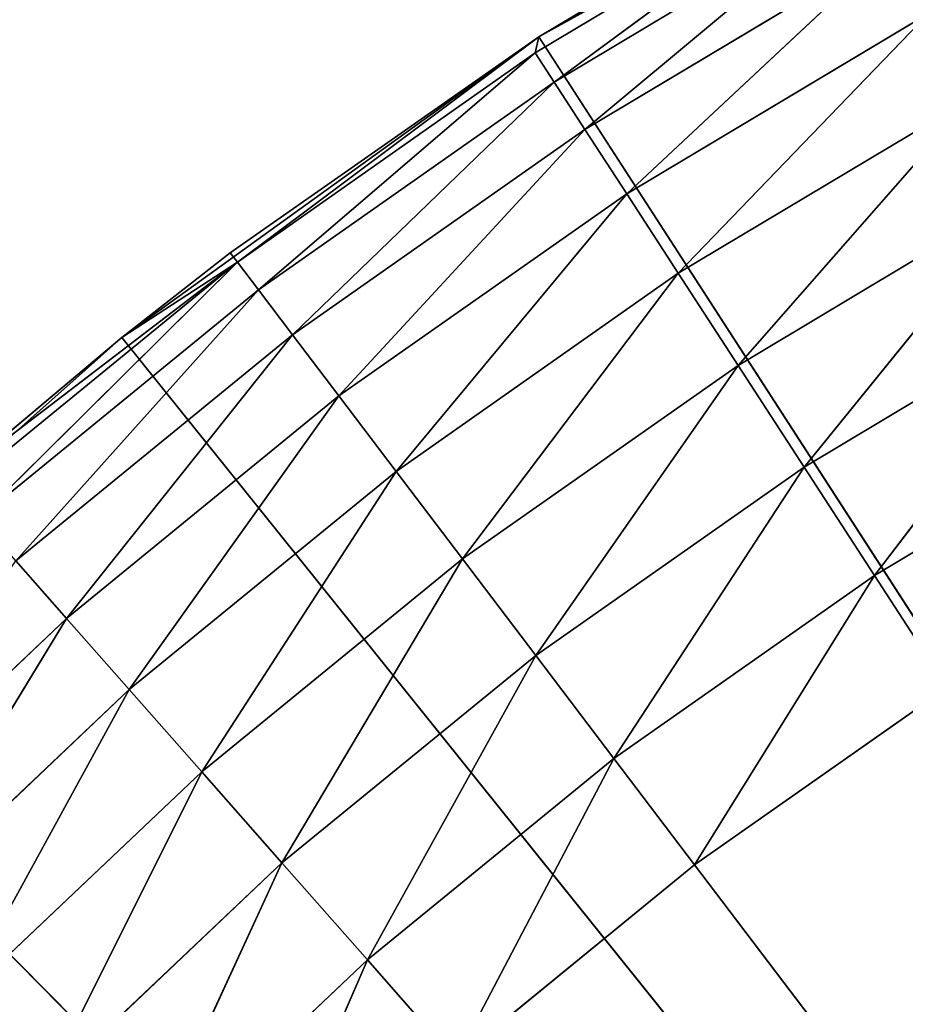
# Model space of a CAD drawing. Extents: x 0.4 to 80.4, y 0.1 to 20.1.
# Tile 454 of 656: x 77.975 to 78.09, y 2.987 to 3.115. Entities that reach past the tile are written whole.
import ezdxf

# ---------------------------------------------------------------- set-up
doc = ezdxf.new("R2010")
doc.units = 0
doc.header["$LTSCALE"] = 2.54
doc.layers.get('0').update_dxf_attribs({"color": 13, "linetype": 'CONTINUOUS'})

# ---------------------------------------------------------------- blocks, each defined once
blk = doc.blocks.new('P__KA_KUCHENNA_MOLISA_STL')
at = {"color": 0}
for p, q in [((78.04241, 3.11317, 89.4), (78.10043, 3.14653, 89.4)), ((78.04241, 3.11317, 89.4), (78.10043, 3.14653, 89.4)), ((78.08185, 3.1367, 89), (78.04241, 3.11317, 89.4)), ((78.08185, 3.1367, 89), (78.04241, 3.11317, 89.4)), ((78.08185, 3.1367, 89), (78.04241, 3.11317, 89)), ((78.08185, 3.1367, 89), (78.04241, 3.11317, 89)), ((78.08257, 3.13537, 88.98264), (78.04193, 3.11105, 88.98264)), ((78.08257, 3.13537, 88.98264), (78.04193, 3.11105, 88.98264)), ((78.08257, 3.13537, 88.98264), (78.04241, 3.11317, 89)), ((78.08257, 3.13537, 88.98264), (78.04241, 3.11317, 89)), ((78.08257, 3.13537, 88.98264), (78.04438, 3.10726, 88.9658)), ((78.08257, 3.13537, 88.98264), (78.04438, 3.10726, 88.9658)), ((78.08475, 3.13142, 88.9658), (78.04438, 3.10726, 88.9658)), ((78.08475, 3.13142, 88.9658), (78.04438, 3.10726, 88.9658)), ((78.08475, 3.13142, 88.9658), (78.0484, 3.10108, 88.95)), ((78.08475, 3.13142, 88.9658), (78.0484, 3.10108, 88.95)), ((78.0883, 3.12496, 88.95), (78.0484, 3.10108, 88.95)), ((78.0883, 3.12496, 88.95), (78.0484, 3.10108, 88.95)), ((78.0883, 3.12496, 88.95), (78.05384, 3.0927, 88.93572)), ((78.0883, 3.12496, 88.95), (78.05384, 3.0927, 88.93572)), ((78.09312, 3.1162, 88.93572), (78.05384, 3.0927, 88.93572)), ((78.09312, 3.1162, 88.93572), (78.05384, 3.0927, 88.93572)), ((78.09312, 3.1162, 88.93572), (78.06055, 3.08236, 88.92339)), ((78.09312, 3.1162, 88.93572), (78.06055, 3.08236, 88.92339)), ((78.04241, 3.11317, 89), (77.98813, 3.07402, 89.4)), ((77.98813, 3.07402, 89.4), (78.04241, 3.11317, 89.4)), ((78.04241, 3.11317, 89), (77.98813, 3.07402, 89.4)), ((77.98813, 3.07402, 89.4), (78.04241, 3.11317, 89.4)), ((78.04241, 3.11317, 89), (78.00225, 3.08503, 89)), ((78.04241, 3.11317, 89), (78.00225, 3.08503, 89)), ((78.00317, 3.08382, 88.98264), (78.04241, 3.11317, 89)), ((78.00317, 3.08382, 88.98264), (78.04241, 3.11317, 89)), ((78.04241, 3.11317, 89), (78.04193, 3.11105, 88.98264)), ((78.04241, 3.11317, 89), (78.04193, 3.11105, 88.98264)), ((78.04241, 3.11317, 89), (78.04241, 3.11317, 89.4)), ((78.04241, 3.11317, 89), (78.04241, 3.11317, 89.4)), ((78.04241, 3.11317, 89.4), (78.395, 2.56711, 89.4)), ((78.04241, 3.11317, 89.4), (78.395, 2.56711, 89.4)), ((78.00317, 3.08382, 88.98264), (78.04193, 3.11105, 88.98264)), ((78.00317, 3.08382, 88.98264), (78.04193, 3.11105, 88.98264)), ((78.0059, 3.08023, 88.9658), (78.04193, 3.11105, 88.98264)), ((78.0059, 3.08023, 88.9658), (78.04193, 3.11105, 88.98264)), ((78.04438, 3.10726, 88.9658), (78.04193, 3.11105, 88.98264)), ((78.04438, 3.10726, 88.9658), (78.04193, 3.11105, 88.98264)), ((78.0059, 3.08023, 88.9658), (78.04438, 3.10726, 88.9658)), ((78.0059, 3.08023, 88.9658), (78.04438, 3.10726, 88.9658)), ((78.01035, 3.07436, 88.95), (78.04438, 3.10726, 88.9658)), ((78.01035, 3.07436, 88.95), (78.04438, 3.10726, 88.9658)), ((78.0484, 3.10108, 88.95), (78.04438, 3.10726, 88.9658)), ((78.0484, 3.10108, 88.95), (78.04438, 3.10726, 88.9658)), ((78.09905, 3.1054, 88.92339), (78.06055, 3.08236, 88.92339)), ((78.09905, 3.1054, 88.92339), (78.06055, 3.08236, 88.92339)), ((78.09905, 3.1054, 88.92339), (78.06833, 3.07038, 88.9134)), ((78.09905, 3.1054, 88.92339), (78.06833, 3.07038, 88.9134)), ((78.01035, 3.07436, 88.95), (78.0484, 3.10108, 88.95)), ((78.01035, 3.07436, 88.95), (78.0484, 3.10108, 88.95)), ((78.01639, 3.06639, 88.93572), (78.0484, 3.10108, 88.95)), ((78.01639, 3.06639, 88.93572), (78.0484, 3.10108, 88.95)), ((78.05384, 3.0927, 88.93572), (78.0484, 3.10108, 88.95)), ((78.05384, 3.0927, 88.93572), (78.0484, 3.10108, 88.95)), ((78.01639, 3.06639, 88.93572), (78.05384, 3.0927, 88.93572)), ((78.01639, 3.06639, 88.93572), (78.05384, 3.0927, 88.93572)), ((78.02383, 3.05657, 88.92339), (78.05384, 3.0927, 88.93572)), ((78.02383, 3.05657, 88.92339), (78.05384, 3.0927, 88.93572)), ((78.06055, 3.08236, 88.92339), (78.05384, 3.0927, 88.93572)), ((78.06055, 3.08236, 88.92339), (78.05384, 3.0927, 88.93572)), ((78.10593, 3.09289, 88.9134), (78.06833, 3.07038, 88.9134)), ((78.10593, 3.09289, 88.9134), (78.06833, 3.07038, 88.9134)), ((78.10593, 3.09289, 88.9134), (78.07693, 3.05713, 88.90603)), ((78.10593, 3.09289, 88.9134), (78.07693, 3.05713, 88.90603)), ((78.00225, 3.08503, 89), (77.98813, 3.07402, 89)), ((77.98813, 3.07402, 89.4), (78.00225, 3.08503, 89)), ((77.98813, 3.07402, 89.4), (78.00225, 3.08503, 89)), ((78.00225, 3.08503, 89), (77.98813, 3.07402, 89)), ((78.00317, 3.08382, 88.98264), (78.00225, 3.08503, 89)), ((78.00317, 3.08382, 88.98264), (78.00225, 3.08503, 89)), ((77.96549, 3.05498, 89), (78.00317, 3.08382, 88.98264)), ((77.96549, 3.05498, 89), (78.00317, 3.08382, 88.98264)), ((77.9665, 3.05384, 88.98264), (78.00317, 3.08382, 88.98264)), ((77.9665, 3.05384, 88.98264), (78.00317, 3.08382, 88.98264)), ((77.96948, 3.05046, 88.9658), (78.00317, 3.08382, 88.98264)), ((77.96948, 3.05046, 88.9658), (78.00317, 3.08382, 88.98264)), ((77.98813, 3.07402, 89), (78.00317, 3.08382, 88.98264)), ((77.98813, 3.07402, 89), (78.00317, 3.08382, 88.98264)), ((78.00317, 3.08382, 88.98264), (78.0059, 3.08023, 88.9658)), ((78.00317, 3.08382, 88.98264), (78.0059, 3.08023, 88.9658)), ((78.02383, 3.05657, 88.92339), (78.06055, 3.08236, 88.92339)), ((78.02383, 3.05657, 88.92339), (78.06055, 3.08236, 88.92339)), ((78.03246, 3.04519, 88.9134), (78.06055, 3.08236, 88.92339)), ((78.03246, 3.04519, 88.9134), (78.06055, 3.08236, 88.92339)), ((78.06833, 3.07038, 88.9134), (78.06055, 3.08236, 88.92339)), ((78.06833, 3.07038, 88.9134), (78.06055, 3.08236, 88.92339)), ((77.96948, 3.05046, 88.9658), (78.0059, 3.08023, 88.9658)), ((77.96948, 3.05046, 88.9658), (78.0059, 3.08023, 88.9658)), ((77.97435, 3.04493, 88.95), (78.0059, 3.08023, 88.9658)), ((77.97435, 3.04493, 88.95), (78.0059, 3.08023, 88.9658)), ((78.0059, 3.08023, 88.9658), (78.01035, 3.07436, 88.95)), ((78.0059, 3.08023, 88.9658), (78.01035, 3.07436, 88.95)), ((78.11354, 3.07904, 88.90603), (78.07693, 3.05713, 88.90603)), ((78.11354, 3.07904, 88.90603), (78.07693, 3.05713, 88.90603)), ((78.11354, 3.07904, 88.90603), (78.0861, 3.04301, 88.90152)), ((78.11354, 3.07904, 88.90603), (78.0861, 3.04301, 88.90152)), ((77.97435, 3.04493, 88.95), (78.01035, 3.07436, 88.95)), ((77.97435, 3.04493, 88.95), (78.01035, 3.07436, 88.95)), ((77.98095, 3.03742, 88.93572), (78.01035, 3.07436, 88.95)), ((77.98095, 3.03742, 88.93572), (78.01035, 3.07436, 88.95)), ((78.01035, 3.07436, 88.95), (78.01639, 3.06639, 88.93572)), ((78.01035, 3.07436, 88.95), (78.01639, 3.06639, 88.93572)), ((77.93817, 3.0295, 89.4), (77.98813, 3.07402, 89.4)), ((77.93817, 3.0295, 89.4), (77.98813, 3.07402, 89.4)), ((77.98813, 3.07402, 89), (77.96549, 3.05498, 89)), ((77.96549, 3.05498, 89), (77.98813, 3.07402, 89.4)), ((77.96549, 3.05498, 89), (77.98813, 3.07402, 89.4)), ((77.98813, 3.07402, 89), (77.96549, 3.05498, 89)), ((77.98813, 3.07402, 89), (77.98813, 3.07402, 89.4)), ((77.98813, 3.07402, 89), (77.98813, 3.07402, 89.4)), ((78.395, 2.56711, 89.4), (77.98813, 3.07402, 89.4)), ((78.395, 2.56711, 89.4), (77.98813, 3.07402, 89.4)), ((78.03246, 3.04519, 88.9134), (78.06833, 3.07038, 88.9134)), ((78.03246, 3.04519, 88.9134), (78.06833, 3.07038, 88.9134)), ((78.042, 3.03261, 88.90603), (78.06833, 3.07038, 88.9134)), ((78.042, 3.03261, 88.90603), (78.06833, 3.07038, 88.9134)), ((78.07693, 3.05713, 88.90603), (78.06833, 3.07038, 88.9134)), ((78.07693, 3.05713, 88.90603), (78.06833, 3.07038, 88.9134)), ((77.98095, 3.03742, 88.93572), (78.01639, 3.06639, 88.93572)), ((77.98095, 3.03742, 88.93572), (78.01639, 3.06639, 88.93572)), ((77.98909, 3.02817, 88.92339), (78.01639, 3.06639, 88.93572)), ((77.98909, 3.02817, 88.92339), (78.01639, 3.06639, 88.93572)), ((78.01639, 3.06639, 88.93572), (78.02383, 3.05657, 88.92339)), ((78.01639, 3.06639, 88.93572), (78.02383, 3.05657, 88.92339)), ((78.12166, 3.06429, 88.90152), (78.0861, 3.04301, 88.90152)), ((78.12166, 3.06429, 88.90152), (78.0861, 3.04301, 88.90152)), ((77.98909, 3.02817, 88.92339), (78.02383, 3.05657, 88.92339)), ((77.98909, 3.02817, 88.92339), (78.02383, 3.05657, 88.92339)), ((77.99853, 3.01745, 88.9134), (78.02383, 3.05657, 88.92339)), ((77.99853, 3.01745, 88.9134), (78.02383, 3.05657, 88.92339)), ((78.02383, 3.05657, 88.92339), (78.03246, 3.04519, 88.9134)), ((78.02383, 3.05657, 88.92339), (78.03246, 3.04519, 88.9134)), ((78.042, 3.03261, 88.90603), (78.07693, 3.05713, 88.90603)), ((78.042, 3.03261, 88.90603), (78.07693, 3.05713, 88.90603)), ((78.05218, 3.01919, 88.90152), (78.07693, 3.05713, 88.90603)), ((78.05218, 3.01919, 88.90152), (78.07693, 3.05713, 88.90603)), ((78.0861, 3.04301, 88.90152), (78.07693, 3.05713, 88.90603)), ((78.0861, 3.04301, 88.90152), (78.07693, 3.05713, 88.90603)), ((77.98095, 3.03742, 88.93572), (77.97435, 3.04493, 88.95)), ((77.98095, 3.03742, 88.93572), (77.97435, 3.04493, 88.95)), ((77.99853, 3.01745, 88.9134), (78.03246, 3.04519, 88.9134)), ((77.99853, 3.01745, 88.9134), (78.03246, 3.04519, 88.9134)), ((78.00897, 3.0056, 88.90603), (78.03246, 3.04519, 88.9134)), ((78.00897, 3.0056, 88.90603), (78.03246, 3.04519, 88.9134)), ((78.03246, 3.04519, 88.9134), (78.042, 3.03261, 88.90603)), ((78.03246, 3.04519, 88.9134), (78.042, 3.03261, 88.90603)), ((78.05218, 3.01919, 88.90152), (78.0861, 3.04301, 88.90152)), ((78.05218, 3.01919, 88.90152), (78.0861, 3.04301, 88.90152)), ((78.06267, 3.00535, 88.9), (78.0861, 3.04301, 88.90152)), ((78.06267, 3.00535, 88.9), (78.0861, 3.04301, 88.90152)), ((78.09555, 3.02844, 88.9), (78.0861, 3.04301, 88.90152)), ((78.09555, 3.02844, 88.9), (78.0861, 3.04301, 88.90152)), ((77.98095, 3.03742, 88.93572), (77.94772, 3.00594, 88.93572)), ((77.98095, 3.03742, 88.93572), (77.94772, 3.00594, 88.93572)), ((77.98095, 3.03742, 88.93572), (77.95652, 2.99731, 88.92339)), ((77.98095, 3.03742, 88.93572), (77.95652, 2.99731, 88.92339)), ((77.98909, 3.02817, 88.92339), (77.98095, 3.03742, 88.93572)), ((77.98909, 3.02817, 88.92339), (77.98095, 3.03742, 88.93572)), ((78.00897, 3.0056, 88.90603), (78.042, 3.03261, 88.90603)), ((78.00897, 3.0056, 88.90603), (78.042, 3.03261, 88.90603)), ((78.02009, 2.99296, 88.90152), (78.042, 3.03261, 88.90603)), ((78.02009, 2.99296, 88.90152), (78.042, 3.03261, 88.90603)), ((78.042, 3.03261, 88.90603), (78.05218, 3.01919, 88.90152)), ((78.042, 3.03261, 88.90603), (78.05218, 3.01919, 88.90152)), ((77.93817, 3.0295, 89.4), (78.395, 2.56711, 89.4)), ((77.93817, 3.0295, 89.4), (78.395, 2.56711, 89.4)), ((77.98909, 3.02817, 88.92339), (77.95652, 2.99731, 88.92339)), ((77.98909, 3.02817, 88.92339), (77.95652, 2.99731, 88.92339)), ((77.98909, 3.02817, 88.92339), (77.96672, 2.98731, 88.9134)), ((77.98909, 3.02817, 88.92339), (77.96672, 2.98731, 88.9134)), ((77.99853, 3.01745, 88.9134), (77.98909, 3.02817, 88.92339)), ((77.99853, 3.01745, 88.9134), (77.98909, 3.02817, 88.92339)), ((78.06267, 3.00535, 88.9), (78.09555, 3.02844, 88.9)), ((78.06267, 3.00535, 88.9), (78.09555, 3.02844, 88.9)), ((78.02009, 2.99296, 88.90152), (78.05218, 3.01919, 88.90152)), ((78.02009, 2.99296, 88.90152), (78.05218, 3.01919, 88.90152)), ((78.03157, 2.97993, 88.9), (78.05218, 3.01919, 88.90152)), ((78.03157, 2.97993, 88.9), (78.05218, 3.01919, 88.90152)), ((78.05218, 3.01919, 88.90152), (78.06267, 3.00535, 88.9)), ((78.05218, 3.01919, 88.90152), (78.06267, 3.00535, 88.9)), ((77.99853, 3.01745, 88.9134), (77.96672, 2.98731, 88.9134)), ((77.99853, 3.01745, 88.9134), (77.96672, 2.98731, 88.9134)), ((77.99853, 3.01745, 88.9134), (77.97799, 2.97625, 88.90603)), ((77.99853, 3.01745, 88.9134), (77.97799, 2.97625, 88.90603)), ((78.00897, 3.0056, 88.90603), (77.99853, 3.01745, 88.9134)), ((78.00897, 3.0056, 88.90603), (77.99853, 3.01745, 88.9134)), ((78.00897, 3.0056, 88.90603), (77.97799, 2.97625, 88.90603)), ((78.00897, 3.0056, 88.90603), (77.97799, 2.97625, 88.90603)), ((78.00897, 3.0056, 88.90603), (77.99001, 2.96446, 88.90152)), ((78.00897, 3.0056, 88.90603), (77.99001, 2.96446, 88.90152)), ((78.02009, 2.99296, 88.90152), (78.00897, 3.0056, 88.90603)), ((78.02009, 2.99296, 88.90152), (78.00897, 3.0056, 88.90603)), ((78.03157, 2.97993, 88.9), (78.06267, 3.00535, 88.9)), ((78.03157, 2.97993, 88.9), (78.06267, 3.00535, 88.9)), ((78.06267, 3.00535, 88.9), (78.395, 2.56711, 88.9)), ((78.06267, 3.00535, 88.9), (78.395, 2.56711, 88.9)), ((78.02009, 2.99296, 88.90152), (77.99001, 2.96446, 88.90152)), ((78.02009, 2.99296, 88.90152), (77.99001, 2.96446, 88.90152)), ((78.02009, 2.99296, 88.90152), (78.0024, 2.9523, 88.9)), ((78.02009, 2.99296, 88.90152), (78.0024, 2.9523, 88.9)), ((78.03157, 2.97993, 88.9), (78.02009, 2.99296, 88.90152)), ((78.03157, 2.97993, 88.9), (78.02009, 2.99296, 88.90152))]:
    blk.add_line(p, q, dxfattribs=at)
mesh = blk.add_polyface(dxfattribs=at)
corners = [(78.045, 17.56711, 89.4), (2.69811, 2.74211, 89.4), (2.395, 17.21711, 89.4)]
mesh.append_faces([[corners[k] for k in face] for face in [(0, 1, 2)]], dxfattribs={"color": 0})
mesh = blk.add_polyface(dxfattribs=at)
corners = [(78.17003, 2.83523, 89.4), (2.69811, 2.74211, 89.4), (78.045, 17.56711, 89.4)]
mesh.append_faces([[corners[k] for k in face] for face in [(0, 1, 2)]], dxfattribs={"color": 0})
mesh = blk.add_polyface(dxfattribs=at)
corners = [(78.27529, 2.896, 89.4), (78.22, 2.87022, 89.4), (78.045, 17.56711, 89.4)]
mesh.append_faces([[corners[k] for k in face] for face in [(0, 1, 2)]], dxfattribs={"color": 0})
mesh = blk.add_polyface(dxfattribs=at)
corners = [(78.22, 2.87022, 89.4), (78.17003, 2.83523, 89.4), (78.045, 17.56711, 89.4)]
mesh.append_faces([[corners[k] for k in face] for face in [(0, 1, 2)]], dxfattribs={"color": 0})
mesh = blk.add_polyface(dxfattribs=at)
corners = [(78.33423, 2.91179, 89.4), (78.27529, 2.896, 89.4), (78.045, 17.56711, 89.4)]
mesh.append_faces([[corners[k] for k in face] for face in [(0, 1, 2)]], dxfattribs={"color": 0})
mesh = blk.add_polyface(dxfattribs=at)
corners = [(78.33423, 2.91179, 89.4), (78.045, 17.56711, 89.4), (78.05032, 17.50633, 89.4)]
mesh.append_faces([[corners[k] for k in face] for face in [(0, 1, 2)]], dxfattribs={"color": 0})
mesh = blk.add_polyface(dxfattribs=at)
corners = [(78.395, 2.91711, 89.4), (78.33423, 2.91179, 89.4), (78.05032, 17.50633, 89.4)]
mesh.append_faces([[corners[k] for k in face] for face in [(0, 1, 2)]], dxfattribs={"color": 0})
mesh = blk.add_polyface(dxfattribs=at)
corners = [(78.395, 2.91711, 89.4), (78.05032, 17.50633, 89.4), (78.06611, 17.4474, 89.4)]
mesh.append_faces([[corners[k] for k in face] for face in [(0, 1, 2)]], dxfattribs={"color": 0})
mesh = blk.add_polyface(dxfattribs=at)
corners = [(78.395, 2.91711, 89.4), (78.06611, 17.4474, 89.4), (78.09189, 17.39211, 89.4)]
mesh.append_faces([[corners[k] for k in face] for face in [(0, 1, 2)]], dxfattribs={"color": 0})
mesh = blk.add_polyface(dxfattribs=at)
corners = [(78.395, 17.21711, 89.5), (2.69811, 17.39211, 89.5), (2.51471, 2.896, 89.5)]
mesh.append_faces([[corners[k] for k in face] for face in [(0, 1, 2)]], dxfattribs={"color": 0})
mesh = blk.add_polyface(dxfattribs=at)
corners = [(78.45578, 17.22243, 89.5), (2.66312, 2.79209, 89.5), (2.69811, 2.74211, 89.5)]
mesh.append_faces([[corners[k] for k in face] for face in [(0, 1, 2)]], dxfattribs={"color": 0})
mesh = blk.add_polyface(dxfattribs=at)
corners = [(78.45578, 17.22243, 89.5), (78.395, 17.21711, 89.5), (2.66312, 2.79209, 89.5)]
mesh.append_faces([[corners[k] for k in face] for face in [(0, 1, 2)]], dxfattribs={"color": 0})
mesh = blk.add_polyface(dxfattribs=at)
corners = [(78.45578, 17.22243, 89.5), (2.69811, 2.74211, 89.5), (78.09189, 2.74211, 89.5)]
mesh.append_faces([[corners[k] for k in face] for face in [(0, 1, 2)]], dxfattribs={"color": 0})
mesh = blk.add_polyface(dxfattribs=at)
corners = [(78.395, 17.21711, 89.5), (2.51471, 2.896, 89.5), (2.57, 2.87022, 89.5)]
mesh.append_faces([[corners[k] for k in face] for face in [(0, 1, 2)]], dxfattribs={"color": 0})
mesh = blk.add_polyface(dxfattribs=at)
corners = [(78.395, 17.21711, 89.5), (2.57, 2.87022, 89.5), (2.61998, 2.83523, 89.5)]
mesh.append_faces([[corners[k] for k in face] for face in [(0, 1, 2)]], dxfattribs={"color": 0})
mesh = blk.add_polyface(dxfattribs=at)
corners = [(78.395, 17.21711, 89.5), (2.61998, 2.83523, 89.5), (2.66312, 2.79209, 89.5)]
mesh.append_faces([[corners[k] for k in face] for face in [(0, 1, 2)]], dxfattribs={"color": 0})
mesh = blk.add_polyface(dxfattribs=at)
corners = [(78.10043, 3.14653, 89.4), (78.08185, 3.1367, 89), (78.04241, 3.11317, 89.4)]
mesh.append_faces([[corners[k] for k in face] for face in [(0, 1, 2)]], dxfattribs={"color": 0})
mesh = blk.add_polyface(dxfattribs=at)
corners = [(78.395, 2.56711, 89.4), (78.10043, 3.14653, 89.4), (78.04241, 3.11317, 89.4)]
mesh.append_faces([[corners[k] for k in face] for face in [(0, 1, 2)]], dxfattribs={"color": 0})
mesh = blk.add_polyface(dxfattribs=at)
corners = [(78.04241, 3.11317, 89.4), (78.08185, 3.1367, 89), (78.04241, 3.11317, 89)]
mesh.append_faces([[corners[k] for k in face] for face in [(0, 1, 2)]], dxfattribs={"color": 0})
mesh = blk.add_polyface(dxfattribs=at)
corners = [(78.08185, 3.1367, 89), (78.08257, 3.13537, 88.98264), (78.04241, 3.11317, 89)]
mesh.append_faces([[corners[k] for k in face] for face in [(0, 1, 2)]], dxfattribs={"color": 0})
mesh = blk.add_polyface(dxfattribs=at)
corners = [(78.04241, 3.11317, 89), (78.08257, 3.13537, 88.98264), (78.04193, 3.11105, 88.98264)]
mesh.append_faces([[corners[k] for k in face] for face in [(0, 1, 2)]], dxfattribs={"color": 0})
mesh = blk.add_polyface(dxfattribs=at)
corners = [(78.08257, 3.13537, 88.98264), (78.04438, 3.10726, 88.9658), (78.04193, 3.11105, 88.98264)]
mesh.append_faces([[corners[k] for k in face] for face in [(0, 1, 2)]], dxfattribs={"color": 0})
mesh = blk.add_polyface(dxfattribs=at)
corners = [(78.08257, 3.13537, 88.98264), (78.08475, 3.13142, 88.9658), (78.04438, 3.10726, 88.9658)]
mesh.append_faces([[corners[k] for k in face] for face in [(0, 1, 2)]], dxfattribs={"color": 0})
mesh = blk.add_polyface(dxfattribs=at)
corners = [(78.08475, 3.13142, 88.9658), (78.0484, 3.10108, 88.95), (78.04438, 3.10726, 88.9658)]
mesh.append_faces([[corners[k] for k in face] for face in [(0, 1, 2)]], dxfattribs={"color": 0})
mesh = blk.add_polyface(dxfattribs=at)
corners = [(78.08475, 3.13142, 88.9658), (78.0883, 3.12496, 88.95), (78.0484, 3.10108, 88.95)]
mesh.append_faces([[corners[k] for k in face] for face in [(0, 1, 2)]], dxfattribs={"color": 0})
mesh = blk.add_polyface(dxfattribs=at)
corners = [(78.0883, 3.12496, 88.95), (78.05384, 3.0927, 88.93572), (78.0484, 3.10108, 88.95)]
mesh.append_faces([[corners[k] for k in face] for face in [(0, 1, 2)]], dxfattribs={"color": 0})
mesh = blk.add_polyface(dxfattribs=at)
corners = [(78.0883, 3.12496, 88.95), (78.09312, 3.1162, 88.93572), (78.05384, 3.0927, 88.93572)]
mesh.append_faces([[corners[k] for k in face] for face in [(0, 1, 2)]], dxfattribs={"color": 0})
mesh = blk.add_polyface(dxfattribs=at)
corners = [(78.09312, 3.1162, 88.93572), (78.06055, 3.08236, 88.92339), (78.05384, 3.0927, 88.93572)]
mesh.append_faces([[corners[k] for k in face] for face in [(0, 1, 2)]], dxfattribs={"color": 0})
mesh = blk.add_polyface(dxfattribs=at)
corners = [(78.09905, 3.1054, 88.92339), (78.06055, 3.08236, 88.92339), (78.09312, 3.1162, 88.93572)]
mesh.append_faces([[corners[k] for k in face] for face in [(0, 1, 2)]], dxfattribs={"color": 0})
mesh = blk.add_polyface(dxfattribs=at)
corners = [(78.04241, 3.11317, 89.4), (78.04241, 3.11317, 89), (77.98813, 3.07402, 89.4)]
mesh.append_faces([[corners[k] for k in face] for face in [(0, 1, 2)]], dxfattribs={"color": 0})
mesh = blk.add_polyface(dxfattribs=at)
corners = [(77.98813, 3.07402, 89.4), (78.04241, 3.11317, 89), (78.00225, 3.08503, 89)]
mesh.append_faces([[corners[k] for k in face] for face in [(0, 1, 2)]], dxfattribs={"color": 0})
mesh = blk.add_polyface(dxfattribs=at)
corners = [(78.395, 2.56711, 89.4), (78.04241, 3.11317, 89.4), (77.98813, 3.07402, 89.4)]
mesh.append_faces([[corners[k] for k in face] for face in [(0, 1, 2)]], dxfattribs={"color": 0})
mesh = blk.add_polyface(dxfattribs=at)
corners = [(78.04241, 3.11317, 89), (78.00317, 3.08382, 88.98264), (78.00225, 3.08503, 89)]
mesh.append_faces([[corners[k] for k in face] for face in [(0, 1, 2)]], dxfattribs={"color": 0})
mesh = blk.add_polyface(dxfattribs=at)
corners = [(78.04241, 3.11317, 89), (78.04193, 3.11105, 88.98264), (78.00317, 3.08382, 88.98264)]
mesh.append_faces([[corners[k] for k in face] for face in [(0, 1, 2)]], dxfattribs={"color": 0})
mesh = blk.add_polyface(dxfattribs=at)
corners = [(78.04193, 3.11105, 88.98264), (78.0059, 3.08023, 88.9658), (78.00317, 3.08382, 88.98264)]
mesh.append_faces([[corners[k] for k in face] for face in [(0, 1, 2)]], dxfattribs={"color": 0})
mesh = blk.add_polyface(dxfattribs=at)
corners = [(78.04193, 3.11105, 88.98264), (78.04438, 3.10726, 88.9658), (78.0059, 3.08023, 88.9658)]
mesh.append_faces([[corners[k] for k in face] for face in [(0, 1, 2)]], dxfattribs={"color": 0})
mesh = blk.add_polyface(dxfattribs=at)
corners = [(78.04438, 3.10726, 88.9658), (78.01035, 3.07436, 88.95), (78.0059, 3.08023, 88.9658)]
mesh.append_faces([[corners[k] for k in face] for face in [(0, 1, 2)]], dxfattribs={"color": 0})
mesh = blk.add_polyface(dxfattribs=at)
corners = [(78.04438, 3.10726, 88.9658), (78.0484, 3.10108, 88.95), (78.01035, 3.07436, 88.95)]
mesh.append_faces([[corners[k] for k in face] for face in [(0, 1, 2)]], dxfattribs={"color": 0})
mesh = blk.add_polyface(dxfattribs=at)
corners = [(78.09905, 3.1054, 88.92339), (78.06833, 3.07038, 88.9134), (78.06055, 3.08236, 88.92339)]
mesh.append_faces([[corners[k] for k in face] for face in [(0, 1, 2)]], dxfattribs={"color": 0})
mesh = blk.add_polyface(dxfattribs=at)
corners = [(78.10593, 3.09289, 88.9134), (78.06833, 3.07038, 88.9134), (78.09905, 3.1054, 88.92339)]
mesh.append_faces([[corners[k] for k in face] for face in [(0, 1, 2)]], dxfattribs={"color": 0})
mesh = blk.add_polyface(dxfattribs=at)
corners = [(78.0484, 3.10108, 88.95), (78.01639, 3.06639, 88.93572), (78.01035, 3.07436, 88.95)]
mesh.append_faces([[corners[k] for k in face] for face in [(0, 1, 2)]], dxfattribs={"color": 0})
mesh = blk.add_polyface(dxfattribs=at)
corners = [(78.0484, 3.10108, 88.95), (78.05384, 3.0927, 88.93572), (78.01639, 3.06639, 88.93572)]
mesh.append_faces([[corners[k] for k in face] for face in [(0, 1, 2)]], dxfattribs={"color": 0})
mesh = blk.add_polyface(dxfattribs=at)
corners = [(78.05384, 3.0927, 88.93572), (78.02383, 3.05657, 88.92339), (78.01639, 3.06639, 88.93572)]
mesh.append_faces([[corners[k] for k in face] for face in [(0, 1, 2)]], dxfattribs={"color": 0})
mesh = blk.add_polyface(dxfattribs=at)
corners = [(78.06055, 3.08236, 88.92339), (78.02383, 3.05657, 88.92339), (78.05384, 3.0927, 88.93572)]
mesh.append_faces([[corners[k] for k in face] for face in [(0, 1, 2)]], dxfattribs={"color": 0})
mesh = blk.add_polyface(dxfattribs=at)
corners = [(78.10593, 3.09289, 88.9134), (78.07693, 3.05713, 88.90603), (78.06833, 3.07038, 88.9134)]
mesh.append_faces([[corners[k] for k in face] for face in [(0, 1, 2)]], dxfattribs={"color": 0})
mesh = blk.add_polyface(dxfattribs=at)
corners = [(78.11354, 3.07904, 88.90603), (78.07693, 3.05713, 88.90603), (78.10593, 3.09289, 88.9134)]
mesh.append_faces([[corners[k] for k in face] for face in [(0, 1, 2)]], dxfattribs={"color": 0})
mesh = blk.add_polyface(dxfattribs=at)
corners = [(77.98813, 3.07402, 89.4), (78.00225, 3.08503, 89), (77.98813, 3.07402, 89)]
mesh.append_faces([[corners[k] for k in face] for face in [(0, 1, 2)]], dxfattribs={"color": 0})
mesh = blk.add_polyface(dxfattribs=at)
corners = [(78.00225, 3.08503, 89), (78.00317, 3.08382, 88.98264), (77.98813, 3.07402, 89)]
mesh.append_faces([[corners[k] for k in face] for face in [(0, 1, 2)]], dxfattribs={"color": 0})
mesh = blk.add_polyface(dxfattribs=at)
corners = [(77.96549, 3.05498, 89), (78.00317, 3.08382, 88.98264), (77.9665, 3.05384, 88.98264)]
mesh.append_faces([[corners[k] for k in face] for face in [(0, 1, 2)]], dxfattribs={"color": 0})
mesh = blk.add_polyface(dxfattribs=at)
corners = [(77.98813, 3.07402, 89), (78.00317, 3.08382, 88.98264), (77.96549, 3.05498, 89)]
mesh.append_faces([[corners[k] for k in face] for face in [(0, 1, 2)]], dxfattribs={"color": 0})
mesh = blk.add_polyface(dxfattribs=at)
corners = [(78.00317, 3.08382, 88.98264), (77.96948, 3.05046, 88.9658), (77.9665, 3.05384, 88.98264)]
mesh.append_faces([[corners[k] for k in face] for face in [(0, 1, 2)]], dxfattribs={"color": 0})
mesh = blk.add_polyface(dxfattribs=at)
corners = [(78.00317, 3.08382, 88.98264), (78.0059, 3.08023, 88.9658), (77.96948, 3.05046, 88.9658)]
mesh.append_faces([[corners[k] for k in face] for face in [(0, 1, 2)]], dxfattribs={"color": 0})
mesh = blk.add_polyface(dxfattribs=at)
corners = [(78.06055, 3.08236, 88.92339), (78.03246, 3.04519, 88.9134), (78.02383, 3.05657, 88.92339)]
mesh.append_faces([[corners[k] for k in face] for face in [(0, 1, 2)]], dxfattribs={"color": 0})
mesh = blk.add_polyface(dxfattribs=at)
corners = [(78.06833, 3.07038, 88.9134), (78.03246, 3.04519, 88.9134), (78.06055, 3.08236, 88.92339)]
mesh.append_faces([[corners[k] for k in face] for face in [(0, 1, 2)]], dxfattribs={"color": 0})
mesh = blk.add_polyface(dxfattribs=at)
corners = [(78.0059, 3.08023, 88.9658), (77.97435, 3.04493, 88.95), (77.96948, 3.05046, 88.9658)]
mesh.append_faces([[corners[k] for k in face] for face in [(0, 1, 2)]], dxfattribs={"color": 0})
mesh = blk.add_polyface(dxfattribs=at)
corners = [(78.0059, 3.08023, 88.9658), (78.01035, 3.07436, 88.95), (77.97435, 3.04493, 88.95)]
mesh.append_faces([[corners[k] for k in face] for face in [(0, 1, 2)]], dxfattribs={"color": 0})
mesh = blk.add_polyface(dxfattribs=at)
corners = [(78.11354, 3.07904, 88.90603), (78.0861, 3.04301, 88.90152), (78.07693, 3.05713, 88.90603)]
mesh.append_faces([[corners[k] for k in face] for face in [(0, 1, 2)]], dxfattribs={"color": 0})
mesh = blk.add_polyface(dxfattribs=at)
corners = [(78.12166, 3.06429, 88.90152), (78.0861, 3.04301, 88.90152), (78.11354, 3.07904, 88.90603)]
mesh.append_faces([[corners[k] for k in face] for face in [(0, 1, 2)]], dxfattribs={"color": 0})
mesh = blk.add_polyface(dxfattribs=at)
corners = [(78.01035, 3.07436, 88.95), (77.98095, 3.03742, 88.93572), (77.97435, 3.04493, 88.95)]
mesh.append_faces([[corners[k] for k in face] for face in [(0, 1, 2)]], dxfattribs={"color": 0})
mesh = blk.add_polyface(dxfattribs=at)
corners = [(78.01035, 3.07436, 88.95), (78.01639, 3.06639, 88.93572), (77.98095, 3.03742, 88.93572)]
mesh.append_faces([[corners[k] for k in face] for face in [(0, 1, 2)]], dxfattribs={"color": 0})
mesh = blk.add_polyface(dxfattribs=at)
corners = [(77.98813, 3.07402, 89.4), (77.96549, 3.05498, 89), (77.93817, 3.0295, 89.4)]
mesh.append_faces([[corners[k] for k in face] for face in [(0, 1, 2)]], dxfattribs={"color": 0})
mesh = blk.add_polyface(dxfattribs=at)
corners = [(78.395, 2.56711, 89.4), (77.98813, 3.07402, 89.4), (77.93817, 3.0295, 89.4)]
mesh.append_faces([[corners[k] for k in face] for face in [(0, 1, 2)]], dxfattribs={"color": 0})
mesh = blk.add_polyface(dxfattribs=at)
corners = [(77.98813, 3.07402, 89.4), (77.98813, 3.07402, 89), (77.96549, 3.05498, 89)]
mesh.append_faces([[corners[k] for k in face] for face in [(0, 1, 2)]], dxfattribs={"color": 0})
mesh = blk.add_polyface(dxfattribs=at)
corners = [(78.06833, 3.07038, 88.9134), (78.042, 3.03261, 88.90603), (78.03246, 3.04519, 88.9134)]
mesh.append_faces([[corners[k] for k in face] for face in [(0, 1, 2)]], dxfattribs={"color": 0})
mesh = blk.add_polyface(dxfattribs=at)
corners = [(78.07693, 3.05713, 88.90603), (78.042, 3.03261, 88.90603), (78.06833, 3.07038, 88.9134)]
mesh.append_faces([[corners[k] for k in face] for face in [(0, 1, 2)]], dxfattribs={"color": 0})
mesh = blk.add_polyface(dxfattribs=at)
corners = [(78.01639, 3.06639, 88.93572), (77.98909, 3.02817, 88.92339), (77.98095, 3.03742, 88.93572)]
mesh.append_faces([[corners[k] for k in face] for face in [(0, 1, 2)]], dxfattribs={"color": 0})
mesh = blk.add_polyface(dxfattribs=at)
corners = [(78.02383, 3.05657, 88.92339), (77.98909, 3.02817, 88.92339), (78.01639, 3.06639, 88.93572)]
mesh.append_faces([[corners[k] for k in face] for face in [(0, 1, 2)]], dxfattribs={"color": 0})
mesh = blk.add_polyface(dxfattribs=at)
corners = [(78.12166, 3.06429, 88.90152), (78.09555, 3.02844, 88.9), (78.0861, 3.04301, 88.90152)]
mesh.append_faces([[corners[k] for k in face] for face in [(0, 1, 2)]], dxfattribs={"color": 0})
mesh = blk.add_polyface(dxfattribs=at)
corners = [(78.02383, 3.05657, 88.92339), (77.99853, 3.01745, 88.9134), (77.98909, 3.02817, 88.92339)]
mesh.append_faces([[corners[k] for k in face] for face in [(0, 1, 2)]], dxfattribs={"color": 0})
mesh = blk.add_polyface(dxfattribs=at)
corners = [(78.03246, 3.04519, 88.9134), (77.99853, 3.01745, 88.9134), (78.02383, 3.05657, 88.92339)]
mesh.append_faces([[corners[k] for k in face] for face in [(0, 1, 2)]], dxfattribs={"color": 0})
mesh = blk.add_polyface(dxfattribs=at)
corners = [(78.07693, 3.05713, 88.90603), (78.05218, 3.01919, 88.90152), (78.042, 3.03261, 88.90603)]
mesh.append_faces([[corners[k] for k in face] for face in [(0, 1, 2)]], dxfattribs={"color": 0})
mesh = blk.add_polyface(dxfattribs=at)
corners = [(78.0861, 3.04301, 88.90152), (78.05218, 3.01919, 88.90152), (78.07693, 3.05713, 88.90603)]
mesh.append_faces([[corners[k] for k in face] for face in [(0, 1, 2)]], dxfattribs={"color": 0})
mesh = blk.add_polyface(dxfattribs=at)
corners = [(77.97435, 3.04493, 88.95), (77.98095, 3.03742, 88.93572), (77.94772, 3.00594, 88.93572)]
mesh.append_faces([[corners[k] for k in face] for face in [(0, 1, 2)]], dxfattribs={"color": 0})
mesh = blk.add_polyface(dxfattribs=at)
corners = [(78.03246, 3.04519, 88.9134), (78.00897, 3.0056, 88.90603), (77.99853, 3.01745, 88.9134)]
mesh.append_faces([[corners[k] for k in face] for face in [(0, 1, 2)]], dxfattribs={"color": 0})
mesh = blk.add_polyface(dxfattribs=at)
corners = [(78.042, 3.03261, 88.90603), (78.00897, 3.0056, 88.90603), (78.03246, 3.04519, 88.9134)]
mesh.append_faces([[corners[k] for k in face] for face in [(0, 1, 2)]], dxfattribs={"color": 0})
mesh = blk.add_polyface(dxfattribs=at)
corners = [(78.0861, 3.04301, 88.90152), (78.06267, 3.00535, 88.9), (78.05218, 3.01919, 88.90152)]
mesh.append_faces([[corners[k] for k in face] for face in [(0, 1, 2)]], dxfattribs={"color": 0})
mesh = blk.add_polyface(dxfattribs=at)
corners = [(78.09555, 3.02844, 88.9), (78.06267, 3.00535, 88.9), (78.0861, 3.04301, 88.90152)]
mesh.append_faces([[corners[k] for k in face] for face in [(0, 1, 2)]], dxfattribs={"color": 0})
mesh = blk.add_polyface(dxfattribs=at)
corners = [(77.98095, 3.03742, 88.93572), (77.95652, 2.99731, 88.92339), (77.94772, 3.00594, 88.93572)]
mesh.append_faces([[corners[k] for k in face] for face in [(0, 1, 2)]], dxfattribs={"color": 0})
mesh = blk.add_polyface(dxfattribs=at)
corners = [(77.98909, 3.02817, 88.92339), (77.95652, 2.99731, 88.92339), (77.98095, 3.03742, 88.93572)]
mesh.append_faces([[corners[k] for k in face] for face in [(0, 1, 2)]], dxfattribs={"color": 0})
mesh = blk.add_polyface(dxfattribs=at)
corners = [(78.042, 3.03261, 88.90603), (78.02009, 2.99296, 88.90152), (78.00897, 3.0056, 88.90603)]
mesh.append_faces([[corners[k] for k in face] for face in [(0, 1, 2)]], dxfattribs={"color": 0})
mesh = blk.add_polyface(dxfattribs=at)
corners = [(78.05218, 3.01919, 88.90152), (78.02009, 2.99296, 88.90152), (78.042, 3.03261, 88.90603)]
mesh.append_faces([[corners[k] for k in face] for face in [(0, 1, 2)]], dxfattribs={"color": 0})
mesh = blk.add_polyface(dxfattribs=at)
corners = [(78.395, 2.56711, 89.4), (77.93817, 3.0295, 89.4), (77.89305, 2.98008, 89.4)]
mesh.append_faces([[corners[k] for k in face] for face in [(0, 1, 2)]], dxfattribs={"color": 0})
mesh = blk.add_polyface(dxfattribs=at)
corners = [(77.98909, 3.02817, 88.92339), (77.96672, 2.98731, 88.9134), (77.95652, 2.99731, 88.92339)]
mesh.append_faces([[corners[k] for k in face] for face in [(0, 1, 2)]], dxfattribs={"color": 0})
mesh = blk.add_polyface(dxfattribs=at)
corners = [(77.99853, 3.01745, 88.9134), (77.96672, 2.98731, 88.9134), (77.98909, 3.02817, 88.92339)]
mesh.append_faces([[corners[k] for k in face] for face in [(0, 1, 2)]], dxfattribs={"color": 0})
mesh = blk.add_polyface(dxfattribs=at)
corners = [(78.395, 2.56711, 88.9), (78.06267, 3.00535, 88.9), (78.09555, 3.02844, 88.9)]
mesh.append_faces([[corners[k] for k in face] for face in [(0, 1, 2)]], dxfattribs={"color": 0})
mesh = blk.add_polyface(dxfattribs=at)
corners = [(78.05218, 3.01919, 88.90152), (78.03157, 2.97993, 88.9), (78.02009, 2.99296, 88.90152)]
mesh.append_faces([[corners[k] for k in face] for face in [(0, 1, 2)]], dxfattribs={"color": 0})
mesh = blk.add_polyface(dxfattribs=at)
corners = [(78.06267, 3.00535, 88.9), (78.03157, 2.97993, 88.9), (78.05218, 3.01919, 88.90152)]
mesh.append_faces([[corners[k] for k in face] for face in [(0, 1, 2)]], dxfattribs={"color": 0})
mesh = blk.add_polyface(dxfattribs=at)
corners = [(77.99853, 3.01745, 88.9134), (77.97799, 2.97625, 88.90603), (77.96672, 2.98731, 88.9134)]
mesh.append_faces([[corners[k] for k in face] for face in [(0, 1, 2)]], dxfattribs={"color": 0})
mesh = blk.add_polyface(dxfattribs=at)
corners = [(78.00897, 3.0056, 88.90603), (77.97799, 2.97625, 88.90603), (77.99853, 3.01745, 88.9134)]
mesh.append_faces([[corners[k] for k in face] for face in [(0, 1, 2)]], dxfattribs={"color": 0})
mesh = blk.add_polyface(dxfattribs=at)
corners = [(78.00897, 3.0056, 88.90603), (77.99001, 2.96446, 88.90152), (77.97799, 2.97625, 88.90603)]
mesh.append_faces([[corners[k] for k in face] for face in [(0, 1, 2)]], dxfattribs={"color": 0})
mesh = blk.add_polyface(dxfattribs=at)
corners = [(78.02009, 2.99296, 88.90152), (77.99001, 2.96446, 88.90152), (78.00897, 3.0056, 88.90603)]
mesh.append_faces([[corners[k] for k in face] for face in [(0, 1, 2)]], dxfattribs={"color": 0})
mesh = blk.add_polyface(dxfattribs=at)
corners = [(78.395, 2.56711, 88.9), (78.03157, 2.97993, 88.9), (78.06267, 3.00535, 88.9)]
mesh.append_faces([[corners[k] for k in face] for face in [(0, 1, 2)]], dxfattribs={"color": 0})
mesh = blk.add_polyface(dxfattribs=at)
corners = [(78.02009, 2.99296, 88.90152), (78.0024, 2.9523, 88.9), (77.99001, 2.96446, 88.90152)]
mesh.append_faces([[corners[k] for k in face] for face in [(0, 1, 2)]], dxfattribs={"color": 0})
mesh = blk.add_polyface(dxfattribs=at)
corners = [(78.03157, 2.97993, 88.9), (78.0024, 2.9523, 88.9), (78.02009, 2.99296, 88.90152)]
mesh.append_faces([[corners[k] for k in face] for face in [(0, 1, 2)]], dxfattribs={"color": 0})
mesh = blk.add_polyface(dxfattribs=at)
corners = [(77.97799, 2.97625, 88.90603), (77.94924, 2.94472, 88.90603), (77.96672, 2.98731, 88.9134)]
mesh.append_faces([[corners[k] for k in face] for face in [(0, 1, 2)]], dxfattribs={"color": 0})

msp = doc.modelspace()

# ---------------------------------------------------------------- block references
at = {"color": 0}
msp.add_blockref('P__KA_KUCHENNA_MOLISA_STL', (0, 0), dxfattribs=at)

doc.saveas('drawing.dxf')
